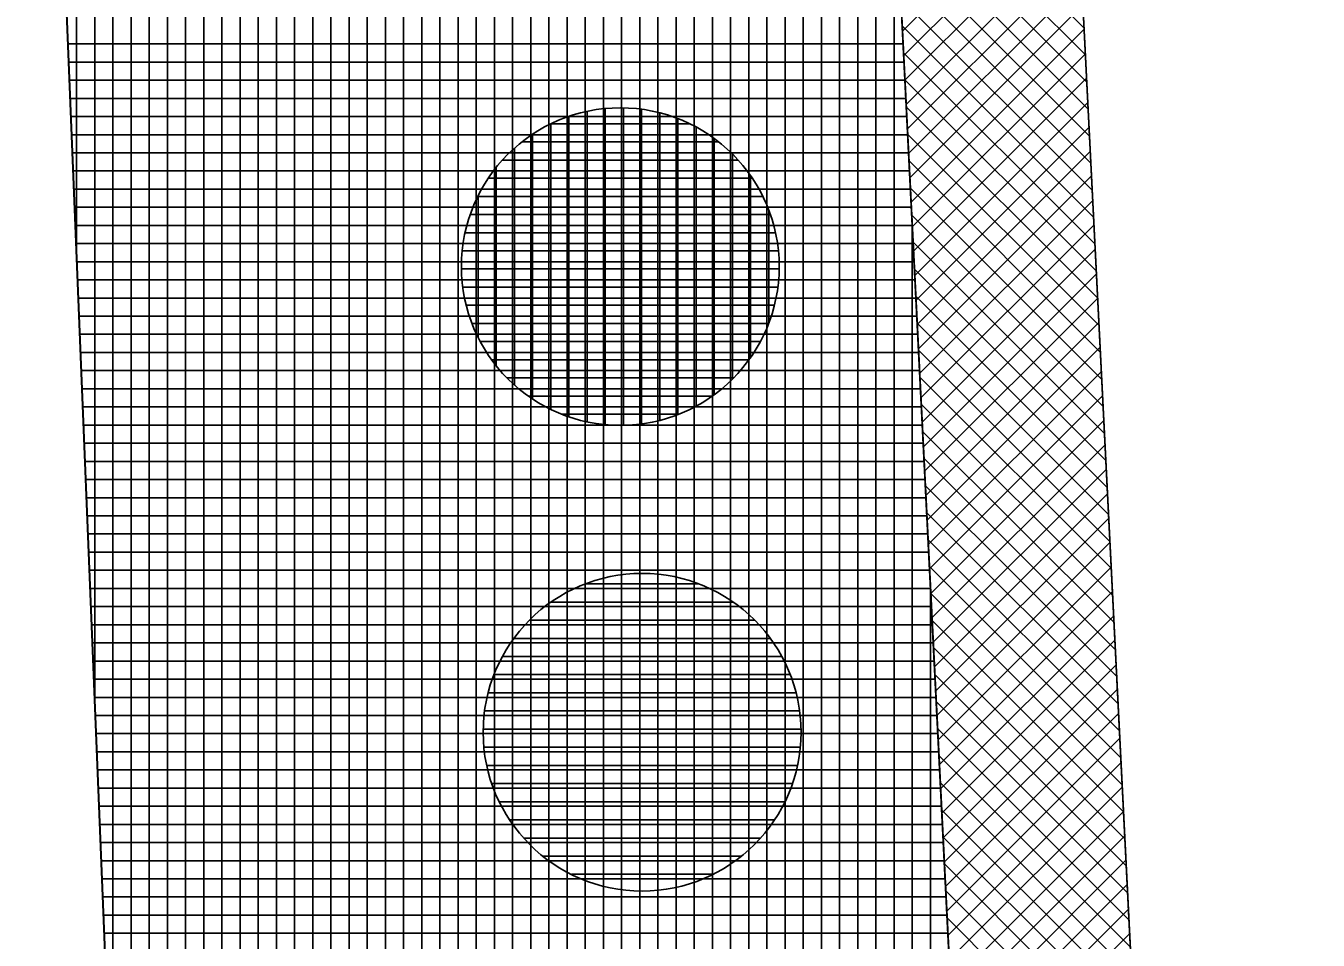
# Model space of a CAD drawing. Extents: x -565346 to -564154, y -1097386 to -1095620.
# Drawn here: x -564343.09 to -564328.86, y -1095718.59 to -1095708.51 of the extents above; entities that cross this region are included whole.
import ezdxf

# ---------------------------------------------------------------- set-up
doc = ezdxf.new("R2010")
doc.units = 0
for name, color, linetype in [('Vrstva 1', 7, 'Continuous'), ('Vrstva 13', 7, 'Continuous'), ('Vrstva 41', 7, 'Continuous'), ('Vrstva 42', 7, 'Continuous'), ('Vrstva 43', 7, 'Continuous'), ('Vrstva 44', 7, 'Continuous')]:
    doc.layers.add(name, color=color, linetype=linetype)

msp = doc.modelspace()

# ---------------------------------------------------------------- linework, layer by layer
at = {"layer": 'Vrstva 1'}
msp.add_line((-564338.22, -1095817.34), (-564343.82, -1095679.33), dxfattribs=at)
at = {"layer": 'Vrstva 13'}
msp.add_line((-564332.8, -1095681.44), (-564330.25, -1095732.13), dxfattribs=at)
at = {"layer": 'Vrstva 41'}
msp.add_lwpolyline([(-564331.946, -1095698.419), (-564333.943, -1095698.519), (-564332.25, -1095732.172), (-564331.552, -1095765.483), (-564329.554, -1095765.383), (-564330.25, -1095732.13)], close=True, dxfattribs=at)
at = {"layer": 'Vrstva 42'}
for p, q in [((-564333.545, -1095706.426), (-564331.437, -1095708.535)), ((-564331.531, -1095706.664), (-564333.437, -1095708.57)), ((-564333.53, -1095706.724), (-564331.422, -1095708.832)), ((-564331.518, -1095706.933), (-564333.424, -1095708.84)), ((-564333.515, -1095707.022), (-564331.407, -1095709.13)), ((-564331.504, -1095707.203), (-564333.41, -1095709.109)), ((-564333.5, -1095707.32), (-564331.392, -1095709.428)), ((-564331.49, -1095707.472), (-564333.397, -1095709.378)), ((-564333.485, -1095707.618), (-564331.377, -1095709.726)), ((-564331.477, -1095707.741), (-564333.383, -1095709.647)), ((-564333.47, -1095707.916), (-564331.362, -1095710.024)), ((-564331.463, -1095708.01), (-564333.37, -1095709.917)), ((-564333.455, -1095708.213), (-564331.347, -1095710.322)), ((-564331.45, -1095708.28), (-564333.356, -1095710.186)), ((-564333.44, -1095708.511), (-564331.332, -1095710.619)), ((-564331.436, -1095708.549), (-564333.343, -1095710.455)), ((-564333.425, -1095708.809), (-564331.317, -1095710.917)), ((-564331.423, -1095708.818), (-564333.329, -1095710.725)), ((-564331.409, -1095709.088), (-564333.315, -1095710.994)), ((-564333.41, -1095709.107), (-564331.302, -1095711.215)), ((-564331.396, -1095709.357), (-564333.302, -1095711.263)), ((-564333.395, -1095709.405), (-564331.287, -1095711.513)), ((-564331.382, -1095709.626), (-564333.288, -1095711.533)), ((-564333.38, -1095709.703), (-564331.272, -1095711.811)), ((-564331.369, -1095709.896), (-564333.275, -1095711.802)), ((-564333.365, -1095710), (-564331.257, -1095712.109)), ((-564331.355, -1095710.165), (-564333.261, -1095712.071)), ((-564333.35, -1095710.298), (-564331.242, -1095712.406)), ((-564331.341, -1095710.434), (-564333.248, -1095712.34)), ((-564333.335, -1095710.596), (-564331.227, -1095712.704)), ((-564331.328, -1095710.703), (-564333.234, -1095712.61)), ((-564333.32, -1095710.894), (-564331.212, -1095713.002)), ((-564331.314, -1095710.973), (-564333.221, -1095712.879)), ((-564333.305, -1095711.192), (-564331.197, -1095713.3)), ((-564331.301, -1095711.242), (-564333.207, -1095713.148)), ((-564333.29, -1095711.489), (-564331.182, -1095713.598)), ((-564331.287, -1095711.511), (-564333.193, -1095713.418)), ((-564333.276, -1095711.787), (-564331.167, -1095713.895)), ((-564331.274, -1095711.781), (-564333.18, -1095713.687)), ((-564331.26, -1095712.05), (-564333.166, -1095713.956)), ((-564333.261, -1095712.085), (-564331.152, -1095714.193)), ((-564331.247, -1095712.319), (-564333.153, -1095714.225)), ((-564333.246, -1095712.383), (-564331.137, -1095714.491)), ((-564331.233, -1095712.589), (-564333.139, -1095714.495)), ((-564333.231, -1095712.681), (-564331.122, -1095714.789)), ((-564331.22, -1095712.858), (-564333.126, -1095714.764)), ((-564333.216, -1095712.979), (-564331.107, -1095715.087)), ((-564331.206, -1095713.127), (-564333.112, -1095715.033)), ((-564333.201, -1095713.276), (-564331.092, -1095715.385)), ((-564331.192, -1095713.396), (-564333.099, -1095715.303)), ((-564333.186, -1095713.574), (-564331.077, -1095715.682)), ((-564331.179, -1095713.666), (-564333.085, -1095715.572)), ((-564333.171, -1095713.872), (-564331.062, -1095715.98)), ((-564331.165, -1095713.935), (-564333.072, -1095715.841)), ((-564333.156, -1095714.17), (-564331.047, -1095716.278)), ((-564331.152, -1095714.204), (-564333.058, -1095716.111)), ((-564333.141, -1095714.468), (-564331.032, -1095716.576)), ((-564331.138, -1095714.474), (-564333.044, -1095716.38)), ((-564333.126, -1095714.766), (-564331.017, -1095716.874)), ((-564331.125, -1095714.743), (-564333.031, -1095716.649)), ((-564333.111, -1095715.063), (-564331.002, -1095717.172)), ((-564331.111, -1095715.012), (-564333.017, -1095716.918)), ((-564331.098, -1095715.281), (-564333.004, -1095717.188)), ((-564333.096, -1095715.361), (-564330.988, -1095717.469)), ((-564331.084, -1095715.551), (-564332.99, -1095717.457)), ((-564333.081, -1095715.659), (-564330.973, -1095717.767)), ((-564331.07, -1095715.82), (-564332.977, -1095717.726)), ((-564333.066, -1095715.957), (-564330.958, -1095718.065)), ((-564331.057, -1095716.089), (-564332.963, -1095717.996)), ((-564333.051, -1095716.255), (-564330.943, -1095718.363)), ((-564331.043, -1095716.359), (-564332.95, -1095718.265)), ((-564333.036, -1095716.552), (-564330.928, -1095718.661)), ((-564331.03, -1095716.628), (-564332.936, -1095718.534)), ((-564333.021, -1095716.85), (-564330.913, -1095718.959)), ((-564331.016, -1095716.897), (-564332.923, -1095718.803)), ((-564333.006, -1095717.148), (-564330.898, -1095719.256)), ((-564331.003, -1095717.167), (-564332.909, -1095719.073)), ((-564332.991, -1095717.446), (-564330.883, -1095719.554)), ((-564330.989, -1095717.436), (-564332.895, -1095719.342)), ((-564332.976, -1095717.744), (-564330.868, -1095719.852)), ((-564330.976, -1095717.705), (-564332.882, -1095719.611)), ((-564332.961, -1095718.042), (-564330.853, -1095720.15)), ((-564330.962, -1095717.974), (-564332.868, -1095719.881)), ((-564332.946, -1095718.339), (-564330.838, -1095720.448)), ((-564330.949, -1095718.244), (-564332.855, -1095720.15)), ((-564330.935, -1095718.513), (-564332.841, -1095720.419))]:
    msp.add_line(p, q, dxfattribs=at)
at = {"layer": 'Vrstva 43'}
for p, q in [((-564334.33, -1095851.649), (-564334.33, -1095676.348)), ((-564334.13, -1095856.582), (-564334.13, -1095676.285)), ((-564334.73, -1095841.782), (-564334.73, -1095676.474)), ((-564334.53, -1095846.715), (-564334.53, -1095676.411)), ((-564335.13, -1095831.916), (-564335.13, -1095676.599)), ((-564334.93, -1095836.849), (-564334.93, -1095676.537)), ((-564335.73, -1095817.116), (-564335.73, -1095676.788)), ((-564335.53, -1095822.049), (-564335.53, -1095676.725)), ((-564335.33, -1095826.983), (-564335.33, -1095676.662)), ((-564336.13, -1095807.25), (-564336.13, -1095676.914)), ((-564335.93, -1095812.183), (-564335.93, -1095676.851)), ((-564336.53, -1095797.383), (-564336.53, -1095677.039)), ((-564336.33, -1095802.317), (-564336.33, -1095676.977)), ((-564336.93, -1095787.517), (-564336.93, -1095677.165)), ((-564336.73, -1095792.45), (-564336.73, -1095677.102)), ((-564337.53, -1095772.718), (-564337.53, -1095677.354)), ((-564337.33, -1095777.651), (-564337.33, -1095677.291)), ((-564337.13, -1095782.584), (-564337.13, -1095677.228)), ((-564337.93, -1095762.851), (-564337.93, -1095677.479)), ((-564337.73, -1095767.784), (-564337.73, -1095677.416)), ((-564338.33, -1095752.985), (-564338.33, -1095677.605)), ((-564338.13, -1095757.918), (-564338.13, -1095677.542)), ((-564338.73, -1095743.118), (-564338.73, -1095677.731)), ((-564338.53, -1095748.052), (-564338.53, -1095677.668)), ((-564339.33, -1095728.319), (-564339.33, -1095677.919)), ((-564339.13, -1095733.252), (-564339.13, -1095677.856)), ((-564338.93, -1095738.185), (-564338.93, -1095677.794)), ((-564339.73, -1095722.257), (-564339.73, -1095678.045)), ((-564339.53, -1095723.386), (-564339.53, -1095677.982)), ((-564340.13, -1095722.274), (-564340.13, -1095678.171)), ((-564339.93, -1095722.265), (-564339.93, -1095678.108)), ((-564340.53, -1095722.29), (-564340.53, -1095678.296)), ((-564340.33, -1095722.282), (-564340.33, -1095678.233)), ((-564341.13, -1095722.314), (-564341.13, -1095678.485)), ((-564340.93, -1095722.306), (-564340.93, -1095678.422)), ((-564340.73, -1095722.298), (-564340.73, -1095678.359)), ((-564341.53, -1095722.33), (-564341.53, -1095678.61)), ((-564341.33, -1095722.322), (-564341.33, -1095678.548)), ((-564341.93, -1095722.347), (-564341.93, -1095678.736)), ((-564341.73, -1095722.339), (-564341.73, -1095678.673)), ((-564342.53, -1095710.997), (-564342.53, -1095678.925)), ((-564342.33, -1095715.906), (-564342.33, -1095678.862)), ((-564342.13, -1095720.816), (-564342.13, -1095678.799)), ((-564333.93, -1095861.515), (-564333.93, -1095698.777)), ((-564333.73, -1095866.448), (-564333.73, -1095702.753)), ((-564333.53, -1095871.381), (-564333.53, -1095706.728)), ((-564342.623, -1095708.71), (-564333.43, -1095708.71)), ((-564342.615, -1095708.91), (-564333.42, -1095708.91)), ((-564342.607, -1095709.11), (-564333.41, -1095709.11)), ((-564342.599, -1095709.31), (-564333.4, -1095709.31)), ((-564342.591, -1095709.51), (-564333.39, -1095709.51)), ((-564342.582, -1095709.71), (-564333.38, -1095709.71)), ((-564342.574, -1095709.91), (-564333.37, -1095709.91)), ((-564342.566, -1095710.11), (-564333.36, -1095710.11)), ((-564342.558, -1095710.31), (-564333.35, -1095710.31)), ((-564342.55, -1095710.51), (-564333.34, -1095710.51)), ((-564342.542, -1095710.71), (-564333.33, -1095710.71)), ((-564333.33, -1095876.315), (-564333.33, -1095710.704)), ((-564342.534, -1095710.91), (-564333.32, -1095710.91)), ((-564342.525, -1095711.11), (-564333.31, -1095711.11)), ((-564342.517, -1095711.31), (-564333.3, -1095711.31)), ((-564342.509, -1095711.51), (-564333.289, -1095711.51)), ((-564342.501, -1095711.71), (-564333.279, -1095711.71)), ((-564342.493, -1095711.91), (-564333.269, -1095711.91)), ((-564342.485, -1095712.11), (-564333.259, -1095712.11)), ((-564342.477, -1095712.31), (-564333.249, -1095712.31)), ((-564342.468, -1095712.51), (-564333.239, -1095712.51)), ((-564342.46, -1095712.71), (-564333.229, -1095712.71)), ((-564342.452, -1095712.91), (-564333.219, -1095712.91)), ((-564342.444, -1095713.11), (-564333.209, -1095713.11)), ((-564342.436, -1095713.31), (-564333.199, -1095713.31)), ((-564342.428, -1095713.51), (-564333.189, -1095713.51)), ((-564342.419, -1095713.71), (-564333.179, -1095713.71)), ((-564342.411, -1095713.91), (-564333.169, -1095713.91)), ((-564342.403, -1095714.11), (-564333.159, -1095714.11)), ((-564342.395, -1095714.31), (-564333.149, -1095714.31)), ((-564342.387, -1095714.51), (-564333.139, -1095714.51)), ((-564342.379, -1095714.71), (-564333.128, -1095714.71)), ((-564333.13, -1095881.248), (-564333.13, -1095714.68)), ((-564342.371, -1095714.91), (-564333.118, -1095714.91)), ((-564342.362, -1095715.11), (-564333.108, -1095715.11)), ((-564342.354, -1095715.31), (-564333.098, -1095715.31)), ((-564342.346, -1095715.51), (-564333.088, -1095715.51)), ((-564342.338, -1095715.71), (-564333.078, -1095715.71)), ((-564342.33, -1095715.91), (-564333.068, -1095715.91)), ((-564342.322, -1095716.11), (-564333.058, -1095716.11)), ((-564342.314, -1095716.31), (-564333.048, -1095716.31)), ((-564342.305, -1095716.51), (-564333.038, -1095716.51)), ((-564342.297, -1095716.71), (-564333.028, -1095716.71)), ((-564342.289, -1095716.91), (-564333.018, -1095716.91)), ((-564342.281, -1095717.11), (-564333.008, -1095717.11)), ((-564342.273, -1095717.31), (-564332.998, -1095717.31)), ((-564342.265, -1095717.51), (-564332.988, -1095717.51)), ((-564342.257, -1095717.71), (-564332.978, -1095717.71)), ((-564342.248, -1095717.91), (-564332.967, -1095717.91)), ((-564342.24, -1095718.11), (-564332.957, -1095718.11)), ((-564342.232, -1095718.31), (-564332.947, -1095718.31)), ((-564342.224, -1095718.51), (-564332.937, -1095718.51))]:
    msp.add_line(p, q, dxfattribs=at)
msp.add_lwpolyline([(-564328.86, -1095798.5), (-564329.554, -1095765.383), (-564331.552, -1095765.483), (-564332.25, -1095732.172), (-564333.943, -1095698.519), (-564331.946, -1095698.419), (-564332.8, -1095681.44), (-564332.14, -1095675.66), (-564343.82, -1095679.33), (-564342.067, -1095722.352), (-564339.576, -1095722.251), (-564332.487, -1095897.108)], dxfattribs=at)
at = {"layer": 'Vrstva 44'}
for p, q in [((-564337.11, -1095712.818), (-564337.11, -1095709.51)), ((-564336.91, -1095712.875), (-564336.91, -1095709.455)), ((-564336.71, -1095712.904), (-564336.71, -1095709.423)), ((-564336.51, -1095712.912), (-564336.51, -1095709.415)), ((-564336.31, -1095712.897), (-564336.31, -1095709.431)), ((-564336.11, -1095712.859), (-564336.11, -1095709.471)), ((-564337.31, -1095712.736), (-564337.31, -1095709.591)), ((-564337.307, -1095709.59), (-564335.784, -1095709.59)), ((-564335.91, -1095712.794), (-564335.91, -1095709.535)), ((-564335.71, -1095712.7), (-564335.71, -1095709.626)), ((-564337.627, -1095709.79), (-564335.462, -1095709.79)), ((-564337.51, -1095712.622), (-564337.51, -1095709.707)), ((-564335.51, -1095712.575), (-564335.51, -1095709.755)), ((-564337.71, -1095712.467), (-564337.71, -1095709.861)), ((-564335.31, -1095712.402), (-564335.31, -1095709.924)), ((-564337.91, -1095712.255), (-564337.91, -1095710.073)), ((-564337.841, -1095709.99), (-564335.249, -1095709.99)), ((-564337.996, -1095710.19), (-564335.091, -1095710.19)), ((-564335.11, -1095712.164), (-564335.11, -1095710.162)), ((-564338.112, -1095710.39), (-564334.977, -1095710.39)), ((-564338.11, -1095711.941), (-564338.11, -1095710.386)), ((-564338.197, -1095710.59), (-564334.892, -1095710.59)), ((-564334.91, -1095711.788), (-564334.91, -1095710.544)), ((-564338.252, -1095710.79), (-564334.835, -1095710.79)), ((-564338.284, -1095710.99), (-564334.804, -1095710.99)), ((-564338.292, -1095711.19), (-564334.796, -1095711.19)), ((-564338.279, -1095711.39), (-564334.811, -1095711.39)), ((-564338.241, -1095711.59), (-564334.848, -1095711.59)), ((-564338.176, -1095711.79), (-564334.911, -1095711.79)), ((-564338.085, -1095711.99), (-564335.004, -1095711.99)), ((-564337.961, -1095712.19), (-564335.128, -1095712.19)), ((-564337.791, -1095712.39), (-564335.298, -1095712.39)), ((-564337.555, -1095712.59), (-564335.532, -1095712.59)), ((-564337.19, -1095712.79), (-564335.901, -1095712.79)), ((-564336.73, -1095717.99), (-564336.73, -1095714.598)), ((-564336.53, -1095718.029), (-564336.53, -1095714.561)), ((-564336.33, -1095718.043), (-564336.33, -1095714.546)), ((-564336.13, -1095718.034), (-564336.13, -1095714.553)), ((-564335.93, -1095718.002), (-564335.93, -1095714.585)), ((-564337.13, -1095717.836), (-564337.13, -1095714.753)), ((-564336.93, -1095714.66), (-564335.683, -1095714.66)), ((-564336.93, -1095717.927), (-564336.93, -1095714.66)), ((-564335.73, -1095717.946), (-564335.73, -1095714.643)), ((-564335.53, -1095717.863), (-564335.53, -1095714.727)), ((-564337.33, -1095717.709), (-564337.33, -1095714.878)), ((-564337.304, -1095714.86), (-564335.304, -1095714.86)), ((-564335.33, -1095717.745), (-564335.33, -1095714.84)), ((-564337.542, -1095715.06), (-564335.064, -1095715.06)), ((-564337.53, -1095717.542), (-564337.53, -1095715.047)), ((-564335.13, -1095717.591), (-564335.13, -1095714.999)), ((-564337.73, -1095717.308), (-564337.73, -1095715.281)), ((-564337.716, -1095715.26), (-564334.895, -1095715.26)), ((-564334.93, -1095717.375), (-564334.93, -1095715.213)), ((-564337.841, -1095715.46), (-564334.766, -1095715.46)), ((-564334.73, -1095717.058), (-564334.73, -1095715.534)), ((-564337.933, -1095715.66), (-564334.675, -1095715.66)), ((-564337.93, -1095716.936), (-564337.93, -1095715.652)), ((-564337.999, -1095715.86), (-564334.611, -1095715.86)), ((-564338.037, -1095716.06), (-564334.571, -1095716.06)), ((-564338.052, -1095716.26), (-564334.555, -1095716.26)), ((-564338.044, -1095716.46), (-564334.564, -1095716.46)), ((-564338.014, -1095716.66), (-564334.595, -1095716.66)), ((-564337.96, -1095716.86), (-564334.65, -1095716.86)), ((-564337.876, -1095717.06), (-564334.731, -1095717.06)), ((-564337.761, -1095717.26), (-564334.847, -1095717.26)), ((-564337.607, -1095717.46), (-564335, -1095717.46)), ((-564337.397, -1095717.66), (-564335.213, -1095717.66)), ((-564337.083, -1095717.86), (-564335.525, -1095717.86))]:
    msp.add_line(p, q, dxfattribs=at)
for centre in [(-564336.544, -1095711.164), (-564336.304, -1095716.294)]:
    msp.add_circle(centre, 1.75, dxfattribs=at)

doc.saveas('drawing.dxf')
